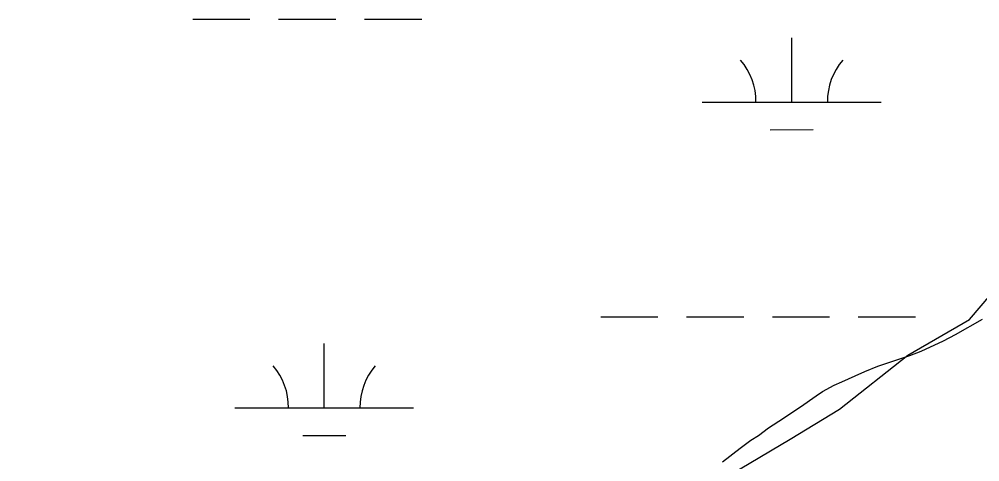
# Model space of a CAD drawing. Extents: x 3279314 to 3317160, y 734079 to 759431.
# Drawn here: x 3302578 to 3303115, y 742636 to 742883 of the extents above; entities that cross this region are included whole.
import ezdxf

# ---------------------------------------------------------------- set-up
doc = ezdxf.new("R2010")
doc.units = 0
for name, color, linetype in [('V-SITE-VEGE', 7, 'Continuous'), ('V-TOPO-SHOR', 7, 'Continuous'), ('V-WETL-SWMP', 7, 'Continuous')]:
    doc.layers.add(name, color=color, linetype=linetype)

msp = doc.modelspace()

# ---------------------------------------------------------------- linework, layer by layer
at = {"layer": 'V-SITE-VEGE'}
msp.add_lwpolyline([(3302971.64, 742635.55), (3302981.54, 742643.24), (3302987.38, 742647.6), (3302991.69, 742650.17), (3302997.28, 742654.52), (3303005.66, 742659.91), (3303012, 742664.27), (3303015.3, 742666.33), (3303023.94, 742672.48), (3303027.49, 742674.79), (3303034.1, 742678.39), (3303038.42, 742680.19), (3303045.79, 742683.54), (3303051.13, 742686.11), (3303058.5, 742688.95), (3303063.58, 742690.76), (3303076.3, 742694.9), (3303082.66, 742697.47), (3303095.11, 742703.14), (3303101.97, 742706.73), (3303116.96, 742715.21)], dxfattribs=at)
at = {"layer": 'V-TOPO-SHOR'}
msp.add_lwpolyline([(3302509.04, 742364.81), (3302602.07, 742407.91), (3302664.17, 742441.2), (3302722.84, 742474.55), (3302798.88, 742524.74), (3302847.23, 742554.82), (3302895.59, 742584.9), (3302964.58, 742621.51), (3303009.46, 742648.22), (3303037.09, 742664.91), (3303075.18, 742695.14), (3303109.7, 742715.16), (3303127.12, 742735.43), (3303158.31, 742762.34), (3303175.68, 742779.2), (3303196.51, 742799.41), (3303224.14, 742816.11), (3303248.34, 742832.86)], dxfattribs=at)
at = {"layer": 'V-WETL-SWMP'}
for p, q in [((3302675.45, 742882.92), (3302707.45, 742882.94)), ((3302723.45, 742882.95), (3302755.45, 742882.96)), ((3302771.45, 742882.97), (3302803.45, 742882.99)), ((3303010.32, 742836.66), (3303010.3, 742872.66)), ((3302960.32, 742836.64), (3303060.32, 742836.69)), ((3302998.33, 742821.23), (3303022.33, 742821.24)), ((3302903.53, 742716.54), (3302935.53, 742716.55)), ((3302951.53, 742716.56), (3302983.53, 742716.58)), ((3302999.53, 742716.59), (3303031.53, 742716.6)), ((3303047.53, 742716.61), (3303079.53, 742716.63)), ((3303101.97, 742706.74), (3303116.96, 742715.21)), ((3303101.97, 742706.74), (3303116.96, 742715.21)), ((3303082.66, 742697.47), (3303095.11, 742703.14)), ((3303082.66, 742697.47), (3303095.11, 742703.14)), ((3303095.11, 742703.14), (3303101.97, 742706.74)), ((3303095.11, 742703.14), (3303101.97, 742706.74)), ((3302748.97, 742665.72), (3302748.95, 742701.72)), ((3303063.59, 742690.76), (3303076.3, 742694.9)), ((3303063.59, 742690.76), (3303076.3, 742694.9)), ((3303076.3, 742694.9), (3303082.66, 742697.47)), ((3303076.3, 742694.9), (3303082.66, 742697.47)), ((3303051.13, 742686.12), (3303058.5, 742688.95)), ((3303051.13, 742686.12), (3303058.5, 742688.95)), ((3303058.5, 742688.95), (3303063.59, 742690.76)), ((3303058.5, 742688.95), (3303063.59, 742690.76)), ((3303038.42, 742680.2), (3303045.79, 742683.54)), ((3303038.42, 742680.2), (3303045.79, 742683.54)), ((3303045.79, 742683.54), (3303051.13, 742686.12)), ((3303045.79, 742683.54), (3303051.13, 742686.12)), ((3303027.49, 742674.79), (3303034.1, 742678.39)), ((3303027.49, 742674.79), (3303034.1, 742678.39)), ((3303034.1, 742678.39), (3303038.42, 742680.2)), ((3303034.1, 742678.39), (3303038.42, 742680.2)), ((3303015.31, 742666.33), (3303023.94, 742672.48)), ((3303015.31, 742666.33), (3303023.94, 742672.48)), ((3303023.94, 742672.48), (3303027.49, 742674.79)), ((3303023.94, 742672.48), (3303027.49, 742674.79)), ((3302698.97, 742665.69), (3302798.97, 742665.74)), ((3303012.01, 742664.28), (3303015.31, 742666.33)), ((3303012.01, 742664.28), (3303015.31, 742666.33)), ((3303005.66, 742659.92), (3303012.01, 742664.28)), ((3303005.66, 742659.92), (3303012.01, 742664.28)), ((3302997.28, 742654.53), (3303005.66, 742659.92)), ((3302997.28, 742654.53), (3303005.66, 742659.92)), ((3302736.98, 742650.28), (3302760.98, 742650.29)), ((3302987.38, 742647.6), (3302991.7, 742650.17)), ((3302987.38, 742647.6), (3302991.7, 742650.17)), ((3302991.7, 742650.17), (3302997.28, 742654.53)), ((3302991.7, 742650.17), (3302997.28, 742654.53)), ((3302981.54, 742643.24), (3302987.38, 742647.6)), ((3302981.54, 742643.24), (3302987.38, 742647.6)), ((3302971.64, 742635.55), (3302981.54, 742643.24)), ((3302971.64, 742635.55), (3302981.54, 742643.24))]:
    msp.add_line(p, q, dxfattribs=at)
for centre, start, end in [((3302955.07, 742837.11), 359.2573, 40.801), ((3303065.56, 742837.17), 139.2573, 180.801), ((3302693.73, 742666.16), 359.2573, 40.801), ((3302804.21, 742666.22), 139.2573, 180.801)]:
    msp.add_arc(centre, 35.25, start, end, dxfattribs=at)

doc.saveas('drawing.dxf')
